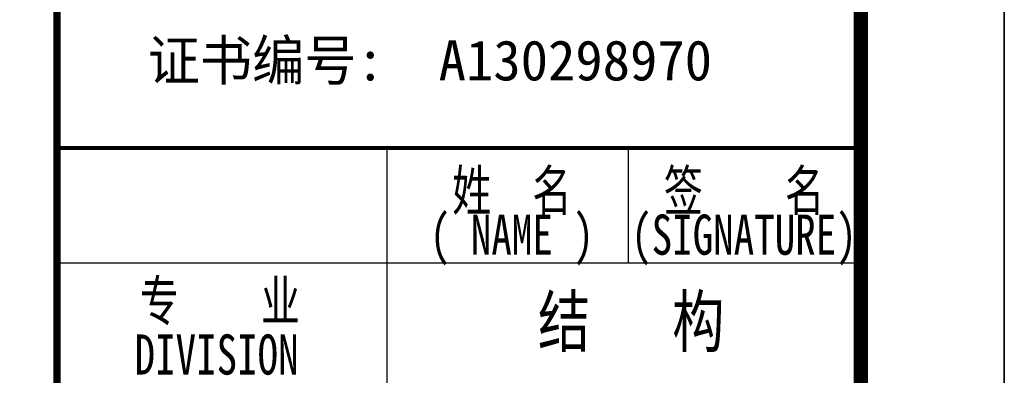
# Model space of a CAD drawing. Extents: x -302077 to 107904, y -9283 to 295706.
# Tile 277 of 297: x 101044 to 107904, y 190324 to 192803. Entities that reach past the tile are written whole.
import ezdxf
from ezdxf.enums import TextEntityAlignment as Align

# ---------------------------------------------------------------- set-up
doc = ezdxf.new("R2010")
doc.units = 0
doc.header["$LTSCALE"] = 500
doc.header["$MEASUREMENT"] = 0
doc.layers.get('0').update_dxf_attribs({"linetype": 'CONTINUOUS'})
doc.layers.add('PUB_TITLE', color=4, linetype='CONTINUOUS')
doc.layers.add('TK', color=7, linetype='CONTINUOUS')
doc.styles.add('-宋体', font='txt', dxfattribs={"width": 0.8})
doc.styles.add('TKHZ1', font='txt', dxfattribs={"width": 0.8})

# ---------------------------------------------------------------- blocks, each defined once
blk = doc.blocks.new('wrtgtg')
at = {"color": 4}
blk.add_line((7804.3, -4841.2), (7804.3, 52558.8), dxfattribs=at)
at = {"layer": 'PUB_TITLE'}
for p, q in [((8804.3, 53558.8), (8804.3, -5841.2)), ((7804.3, -4841.2), (7804.3, 52558.8)), ((4504.3, 4748.3), (4504.3, 11158.8)), ((6186.5, 10358.8), (6186.5, 11158.8)), ((2204.3, 10358.8), (7804.3, 10358.8))]:
    blk.add_line(p, q, dxfattribs=at)
blk.add_lwpolyline([(-75295.7, -5841.2), (8804.3, -5841.2), (8804.3, 53558.8), (-75295.7, 53558.8)], close=True, dxfattribs=at)
at = {"layer": 'PUB_TITLE', "const_width": 100}
blk.add_lwpolyline([(-72795.7, -4841.2), (7804.3, -4841.2), (7804.3, 52558.8), (-72795.7, 52558.8)], close=True, dxfattribs=at)
at = {"layer": 'PUB_TITLE'}
for points, const_width in [([(2204.3, -4841.2), (2204.3, 52558.8)], 50), ([(2204.3, 11158.8), (7804.3, 11158.8)], 29.7)]:
    blk.add_lwpolyline(points, dxfattribs=dict(at, const_width=const_width))
at = {"layer": 'TK', "style": '-宋体'}
blk.add_text('证书编号:  A130298970', height=280, dxfattribs=at).set_placement((2835.8, 11630.1))
at = {"layer": 'TK', "style": '-宋体', "width": 0.75}
for s, p in [('姓  名', (5373, 10868.6)), ('签    名', (6990.3, 10868.6)), ('( NAME )', (5373, 10533.2)), ('(SIGNATURE)', (6990.3, 10533.2)), ('专    业', (3338.9, 10098.8)), ('DIVISION ', (3387.5, 9718.9))]:
    blk.add_text(s, height=280, dxfattribs=at).set_placement(p, align=Align.MIDDLE)
at = {"layer": 'TK', "style": 'TKHZ1', "width": 0.8}
blk.add_text('结   构', height=350, dxfattribs=at).set_placement((6204.6, 9774.3), align=Align.CENTER)

msp = doc.modelspace()

# ---------------------------------------------------------------- block references
msp.add_blockref('wrtgtg', (99100.057, 180749.881))

doc.saveas('drawing.dxf')
